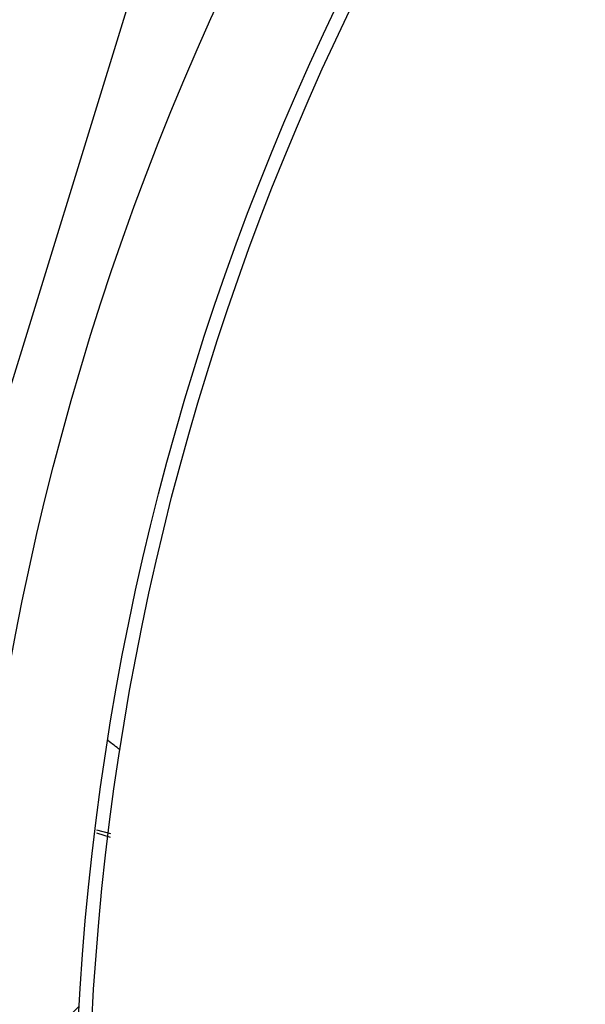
# Model space of a CAD drawing. Header units: inches. Extents: x 170 to 284, y 215 to 248.
# Tile 495 of 656: x 210.9017 to 210.9462, y 224.8361 to 224.9136. Entities that reach past the tile are written whole.
import ezdxf

# ---------------------------------------------------------------- set-up
doc = ezdxf.new("R2010")
doc.units = ezdxf.units.IN
doc.header["$LTSCALE"] = 0.25
doc.header["$MEASUREMENT"] = 0
doc.layers.add('ANNOTATIONS', color=1, linetype='Continuous')
doc.layers.add('RH FRONT OF HOOD', color=7, linetype='Continuous')
doc.styles.add('ARIAL', font='arial.ttf', dxfattribs={"height": 0.09375})
doc.dimstyles.new('STANDARD$0', dxfattribs={"dimtxt": 0.09375, "dimasz": 0.09375, "dimexe": 0.03125, "dimexo": 0.046875, "dimgap": 0.09, "dimtad": 0, "dimtih": 1, "dimtoh": 1, "dimdec": 4, "dimzin": 0, "dimdsep": 46, "dimtxsty": 'ARIAL', "dimcen": 0.09, "dimadec": 0, "dimazin": 0, "dimtfac": 1, "dimtdec": 4, "dimtofl": 0, "dimtmove": 0, "dimatfit": 1, "dimfxl": 1, "dimtolj": 1, "dimtzin": 0, "dimarcsym": 0})
pattern_1 = [(45, (200.7563139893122, 218.4993357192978), (-0.03026527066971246, 0.03026527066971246), [])]

# ---------------------------------------------------------------- blocks, each defined once
blk = doc.blocks.new('*D75')
at = {"layer": 'ANNOTATIONS', "color": 0, "lineweight": -2, "transparency": 16777216}
for p, q in [((209.9594651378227, 225.3844004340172), (209.9594651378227, 225.4781504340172)), ((210.5891923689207, 225.2906504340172), (209.9282151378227, 225.2906504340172)), ((211.1204829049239, 225.2379811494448), (209.9282151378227, 225.2379811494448)), ((209.9594651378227, 225.1442311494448), (209.9594651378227, 225.0504811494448)), ((209.9594651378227, 225.0504811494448), (209.8657151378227, 225.0504811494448))]:
    blk.add_line(p, q, dxfattribs=at)
at = {"layer": 'ANNOTATIONS', "color": 0, "transparency": 16777216}
for points in [[(209.9438401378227, 225.3844004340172), (209.9750901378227, 225.3844004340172), (209.9594651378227, 225.2906504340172)], [(209.9438401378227, 225.1442311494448), (209.9750901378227, 225.1442311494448), (209.9594651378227, 225.2379811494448)]]:
    blk.add_solid(points, dxfattribs=at)
at = {"layer": 'defpoints', "color": 0, "transparency": 16777216}
for p in [(210.6360673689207, 225.2906504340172), (209.9594651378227, 225.2379811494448), (211.1673579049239, 225.2379811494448)]:
    blk.add_point(p, dxfattribs=at)
at = {"layer": 'ANNOTATIONS', "color": 0, "transparency": 16777216, "insert": (209.6118125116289, 225.0504811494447), "char_height": 0.09375, "attachment_point": 5, "style": 'ARIAL'}
blk.add_mtext('\\A1;2 5/8"', dxfattribs=at)

msp = doc.modelspace()

# ---------------------------------------------------------------- hatches: boundary and pattern name
at = {"layer": 'RH FRONT OF HOOD'}
h = msp.add_hatch(dxfattribs=at)
h.set_pattern_fill('ANSI31', color=256, scale=0.34241245, angle=2.8e-322, style=0)
h.set_pattern_definition([(45, (200.7896657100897, 218.4993357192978), (-0.03026527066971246, 0.03026527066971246), [])])
edge = h.paths.add_edge_path(flags=0)
edge.add_arc((211.0763061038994, 224.3915581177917), 0.021400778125, 89.9999999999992, 390.52248781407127, ccw=False)
edge.add_line((211.0763061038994, 224.4129588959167), (211.1490687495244, 224.4129588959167))
edge.add_arc((211.1490687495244, 224.8238538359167), 0.4108949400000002, 270, 450.0000000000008)
edge.add_line((211.1490687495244, 225.2347487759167), (210.6654111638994, 225.2347487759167))
edge.add_arc((210.6654111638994, 225.2390289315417), 0.004280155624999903, 180.0000000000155, 269.9999999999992, ccw=False)
edge.add_line((210.6611310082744, 225.2390289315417), (210.6611310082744, 225.2818304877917))
edge.add_arc((210.6654111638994, 225.2818304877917), 0.004280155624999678, 360, 540, ccw=False)
edge.add_line((210.6696913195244, 225.2818304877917), (210.6696913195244, 225.2390289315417))
edge.add_line((210.6696913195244, 225.2390289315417), (210.6664589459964, 225.2390289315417))
edge.add_line((210.6664589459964, 225.2390289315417), (210.6664589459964, 225.2818304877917))
edge.add_arc((210.6654111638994, 225.2818304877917), 0.001047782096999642, 360, 540.0000000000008)
edge.add_line((210.6643633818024, 225.2818304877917), (210.6643633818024, 225.2390289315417))
edge.add_arc((210.6654111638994, 225.2390289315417), 0.001047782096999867, 180, 270)
edge.add_line((210.6654111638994, 225.2379811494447), (211.1490687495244, 225.2379811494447))
edge.add_arc((211.1490687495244, 224.8238538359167), 0.4141273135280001, 269.9999999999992, 450, ccw=False)
edge.add_line((211.1490687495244, 224.4097265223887), (211.0763061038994, 224.4097265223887))
edge.add_arc((211.0763061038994, 224.3915581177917), 0.018168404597, 450.0000000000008, 750.5224878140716)
edge.add_arc((211.0910543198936, 224.4002532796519), 0.001047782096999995, 390.5224878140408, 495.0000000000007)
edge.add_line((211.0903134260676, 224.4009941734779), (211.0816182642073, 224.3922990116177))
edge.add_line((211.0816182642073, 224.3922990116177), (211.0793326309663, 224.3945846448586))
edge.add_line((211.0793326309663, 224.3945846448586), (211.0880277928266, 224.4032798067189))
edge.add_arc((211.0910543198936, 224.4002532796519), 0.004280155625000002, 390.522487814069, 495.0000000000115, ccw=False)
h = msp.add_hatch(dxfattribs=at)
h.set_pattern_fill('ANSI31', color=256, scale=0.34241245, style=0)
h.set_pattern_definition(pattern_1)
edge = h.paths.add_edge_path(flags=0)
edge.add_line((211.1157170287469, 225.2304686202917), (210.7733045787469, 225.2304686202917))
edge.add_line((210.7733045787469, 225.2304686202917), (210.7733045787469, 225.2347487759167))
edge.add_line((210.7733045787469, 225.2347487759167), (211.1157170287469, 225.2347487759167))
edge.add_arc((211.1157170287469, 224.8238538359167), 0.4108949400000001, 269.9999999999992, 450, ccw=False)
edge.add_line((211.1157170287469, 224.4129588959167), (211.0429543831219, 224.4129588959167))
edge.add_line((211.0429543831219, 224.4129588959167), (211.0429543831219, 224.4172390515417))
edge.add_line((211.0429543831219, 224.4172390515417), (211.1157170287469, 224.4172390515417))
edge.add_arc((211.1157170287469, 224.8238538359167), 0.406614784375, 270, 450.0000000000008)
h = msp.add_hatch(dxfattribs=at)
h.set_pattern_fill('ANSI32', color=256, scale=0.34241245, angle=2.8e-322, style=0)
h.set_pattern_definition([(45, (200.7563139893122, 218.4993357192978), (-0.09079581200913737, 0.09079581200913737), []), (45, (200.8168445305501, 218.4993357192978), (-0.09079581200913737, 0.09079581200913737), [])])
edge = h.paths.add_edge_path(flags=0)
edge.add_arc((211.115717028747, 224.8238538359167), 0.2182879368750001, 180, 540, ccw=False)
edge = h.paths.add_edge_path(flags=0)
edge.add_arc((211.115717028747, 224.8238538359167), 0.2097276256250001, 180, 540, ccw=False)
h = msp.add_hatch(dxfattribs=at)
h.set_pattern_fill('ANSI31', color=256, scale=0.34241245, angle=2.8e-322, style=0)
h.set_pattern_definition(pattern_1)
edge = h.paths.add_edge_path(flags=0)
edge.add_arc((210.8674690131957, 224.8023513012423), 0.001712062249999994, 432.8696093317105, 455.0800296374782)
edge.add_line((210.8673174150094, 224.8040566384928), (210.8671036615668, 224.8064611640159))
edge.add_arc((210.8674690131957, 224.8023513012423), 0.004126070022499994, 432.8696093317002, 455.08002963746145, ccw=False)
edge.add_arc((210.8648467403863, 224.793843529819), 0.01302879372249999, 384.3457767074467, 432.8696093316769, ccw=False)
edge.add_arc((210.8598613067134, 224.7920837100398), 0.01830194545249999, 342.8696093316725, 382.9309823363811, ccw=False)
edge.add_arc((210.8661112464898, 224.7901573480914), 0.01176186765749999, 275.0104670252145, 342.86960933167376, ccw=False)
edge.add_arc((210.8648769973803, 224.7939416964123), 0.01566536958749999, 218.1266773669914, 278.30040914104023, ccw=False)
edge.add_arc((210.8722737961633, 224.800153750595), 0.02532140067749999, 195.7238575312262, 218.8505426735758, ccw=False)
edge.add_arc((210.862609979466, 224.7964678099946), 0.01504902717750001, 155.0253276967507, 192.1842589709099, ccw=False)
edge.add_arc((210.8740947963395, 224.7915305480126), 0.02754708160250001, 436.1781124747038, 515.802183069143, ccw=False)
edge.add_arc((210.8816164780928, 224.8269778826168), 0.008748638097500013, 263.8282282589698, 410.8110415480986)
edge.add_arc((210.9189611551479, 224.8807153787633), 0.05672062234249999, 162.4402450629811, 235.8795090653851, ccw=False)
edge.add_arc((211.0706217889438, 224.8352244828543), 0.2150521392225, 506.2956368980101, 523.0756629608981, ccw=False)
edge.add_arc((210.9151396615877, 224.9377176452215), 0.02884824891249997, 448.028452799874, 504.2833661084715, ccw=False)
edge.add_arc((210.9146486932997, 224.9949474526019), 0.0284373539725, 272.9902032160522, 326.5886769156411)
edge.add_arc((210.9256890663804, 224.9871732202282), 0.01494630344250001, 328.1610501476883, 383.4168014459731)
edge.add_arc((210.9218823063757, 224.986447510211), 0.0187470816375, 380.8274838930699, 414.3092253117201)
edge.add_arc((210.9254313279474, 224.9904057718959), 0.0134739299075, 416.7471667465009, 455.1432550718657)
edge.add_arc((210.9250447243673, 224.9978702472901), 0.006011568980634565, 457.8521419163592, 478.5871829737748)
edge.add_arc((210.9322651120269, 224.98804864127), 0.01816498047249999, 483.768869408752, 522.869609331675)
edge.add_arc((210.9253607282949, 224.9901767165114), 0.01094007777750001, 522.8696093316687, 612.8696093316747)
edge.add_arc((210.9226880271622, 224.9815053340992), 0.001866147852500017, 252.8696093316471, 268.5118557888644)
edge.add_line((210.9226395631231, 224.9796398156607), (210.9225768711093, 224.9772266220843))
edge.add_arc((210.9226880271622, 224.9815053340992), 0.004280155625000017, 252.8696093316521, 268.51185578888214, ccw=False)
edge.add_arc((210.9253607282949, 224.9901767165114), 0.01335408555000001, 162.8696093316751, 252.86960933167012, ccw=False)
edge.add_arc((210.9322651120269, 224.98804864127), 0.020578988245, 483.4809676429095, 522.8696093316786, ccw=False)
edge.add_arc((210.9250447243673, 224.9978702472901), 0.008425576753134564, 457.44727651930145, 479.3693202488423, ccw=False)
edge.add_arc((210.9254313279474, 224.9904057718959), 0.01588793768, 416.55991158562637, 455.3401900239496, ccw=False)
edge.add_arc((210.9218823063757, 224.986447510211), 0.02116108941, 380.97414010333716, 414.44678106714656, ccw=False)
edge.add_arc((210.9256890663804, 224.9871732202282), 0.01736031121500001, 328.0498574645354, 383.2354626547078, ccw=False)
edge.add_arc((210.9146486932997, 224.9949474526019), 0.030851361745, 272.78776661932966, 326.6491469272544, ccw=False)
edge.add_arc((210.9151396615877, 224.9377176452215), 0.02643424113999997, 447.8113188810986, 504.1932224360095)
edge.add_arc((211.0706217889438, 224.8352244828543), 0.21263813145, 506.3072777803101, 523.0792988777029)
edge.add_arc((210.9189611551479, 224.8807153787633), 0.05430661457, 522.426235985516, 595.9841441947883)
edge.add_arc((210.8816164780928, 224.8269778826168), 0.01116264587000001, 262.93064822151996, 411.39869652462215, ccw=False)
edge.add_arc((210.8740947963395, 224.7915305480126), 0.02513307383, 435.8410095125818, 515.8402671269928)
edge.add_arc((210.862609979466, 224.7964678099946), 0.01263501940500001, 514.9526566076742, 551.8523061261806)
edge.add_arc((210.8722737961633, 224.800153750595), 0.022907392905, 195.9139156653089, 218.8893245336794)
edge.add_arc((210.8648769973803, 224.7939416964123), 0.01325136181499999, 218.0618497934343, 278.6048591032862)
edge.add_arc((210.8661112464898, 224.7901573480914), 0.009347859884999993, 274.5921334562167, 342.8696093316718)
edge.add_arc((210.8598613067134, 224.7920837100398), 0.01588793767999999, 342.8696093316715, 382.8217882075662)
edge.add_arc((210.8648467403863, 224.793843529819), 0.01061478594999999, 384.5041106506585, 432.869609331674)

# ---------------------------------------------------------------- linework, layer by layer
for p, q in [((210.8938413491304, 224.8616988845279), (210.9131108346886, 224.9242173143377)), ((210.9088257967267, 224.849487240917), (210.9077245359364, 224.8497867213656)), ((210.9077049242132, 224.8495728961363), (210.908789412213, 224.8492389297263))]:
    msp.add_line(p, q, dxfattribs=at)
for radius in [0.218287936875, 0.2097276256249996, 0.20865758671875]:
    msp.add_circle((211.1157170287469, 224.8238538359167), radius, dxfattribs=at)
for centre, radius, start, end in [((211.0387242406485, 224.8690302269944), 0.1465525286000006, 148.2102277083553, 184.8881843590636), ((211.0387242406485, 224.8690302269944), 0.1455252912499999, 148.2240339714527, 186.7401596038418), ((210.8935617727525, 224.8360194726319), 0.0256809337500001, 51.44827112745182, 54.15806505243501)]:
    msp.add_arc(centre, radius, start, end, dxfattribs=at)
for points, knots in [([(210.9061449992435, 224.9453794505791), (210.9053149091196, 224.9441396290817), (210.902241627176, 224.9395493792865), (210.8973095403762, 224.9313398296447), (210.8921212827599, 224.9215231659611), (210.889242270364, 224.9150727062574), (210.888012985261, 224.9123184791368)], [0, 0, 0, 0, 0.1185397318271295, 0.4388752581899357, 0.7604101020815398, 1, 1, 1, 1]), ([(210.8898989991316, 224.9115067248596), (210.8911155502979, 224.9142324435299), (210.8939586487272, 224.9206024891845), (210.8990919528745, 224.9303180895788), (210.9039720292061, 224.9384432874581), (210.9070217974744, 224.9429984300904), (210.9078432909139, 224.9442254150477)], [0, 0, 0, 0, 0.2395900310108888, 0.5599255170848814, 0.8814604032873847, 1, 1, 1, 1])]:
    msp.add_open_spline(points, degree=3, knots=knots, dxfattribs=at)

# ---------------------------------------------------------------- dimensions: what is measured, and where the dimension line sits
at = {"layer": 'ANNOTATIONS'}
dim = msp.add_linear_dim(base=(209.9594651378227, 225.2379811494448), p1=(210.6360673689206, 225.2906504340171), p2=(211.1673579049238, 225.2379811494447), angle=90, text='2 5/8"', dimstyle='STANDARD$0', dxfattribs=at)
dim.commit()
dim.dimension.update_dxf_attribs({"geometry": '*D75', "text_midpoint": (209.6118125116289, 225.0504811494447)})

doc.saveas('drawing.dxf')
